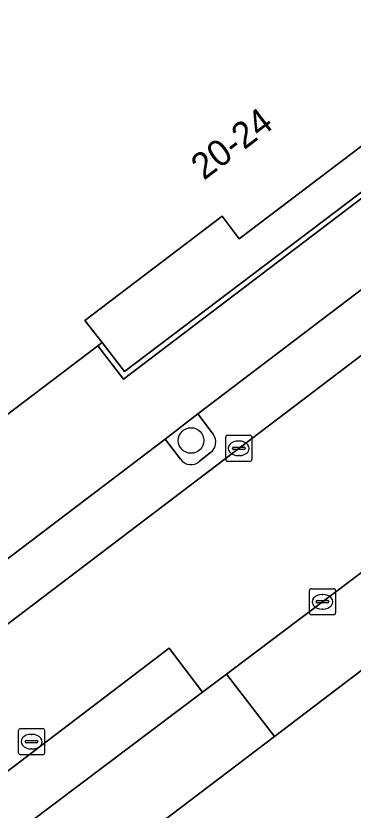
# Model space of a CAD drawing. Extents: x 160030 to 160839, y 385325 to 386450.
# Drawn here: x 160365.28 to 160378.18, y 385960.39 to 385990.8 of the extents above; entities that cross this region are included whole.
import ezdxf

# ---------------------------------------------------------------- set-up
doc = ezdxf.new("R2010")
doc.units = 0
for name, color, linetype in [('IMGEO_Boom', 7, 'Continuous'), ('IMGEO_Erf', 7, 'Continuous'), ('IMGEO_Groenvoorziening', 7, 'Continuous'), ('IMGEO_Kolk', 7, 'Continuous'), ('IMGEO_Muur', 7, 'Continuous'), ('IMGEO_Pand', 7, 'Continuous'), ('IMGEO_Pand_nummerreeks', 7, 'Continuous'), ('IMGEO_Parkeervlak_open', 7, 'Continuous'), ('IMGEO_Rijbaan_lokaal_open', 7, 'Continuous'), ('IMGEO_Rioolput', 7, 'Continuous'), ('IMGEO_Voetpad_open', 7, 'Continuous')]:
    doc.layers.add(name, color=color, linetype=linetype)

msp = doc.modelspace()

# ---------------------------------------------------------------- linework, layer by layer
at = {"layer": 'IMGEO_Boom'}
msp.add_circle((160371.984, 385974.54), 0.489, dxfattribs=at)
at = {"layer": 'IMGEO_Erf'}
msp.add_lwpolyline([(160393.59, 385977.201), (160380.977, 385967.62), (160375.169, 385963.208), (160354.473, 385947.484), (160349.403, 385943.633), (160341.128, 385937.346)], dxfattribs=at)
at = {"layer": 'IMGEO_Groenvoorziening'}
for points in [[(160372.828, 385974.784), (160372.245, 385975.566), (160370.989, 385974.586), (160371.581, 385973.831)], [(160372.305, 385973.747), (160372.726, 385974.075)]]:
    msp.add_lwpolyline(points, dxfattribs=at)
for centre, radius, start, end in [((160372.419, 385974.481), 0.509, 307.0645, 36.5622), ((160371.977, 385974.079), 0.467, 212.0438, 314.7202)]:
    msp.add_arc(centre, radius, start, end, dxfattribs=at)
at = {"layer": 'IMGEO_Kolk'}
for p, q in [((160373.307, 385973.815), (160373.307, 385974.667)), ((160373.382, 385974.741), (160374.234, 385974.741)), ((160374.308, 385974.667), (160374.308, 385973.815)), ((160373.566, 385974.235), (160373.566, 385974.247)), ((160373.609, 385974.284), (160374.007, 385974.284)), ((160373.795, 385974.521), (160373.82, 385974.521)), ((160374.05, 385974.247), (160374.05, 385974.235)), ((160374.004, 385974.198), (160373.606, 385974.198)), ((160373.818, 385973.961), (160373.793, 385973.961)), ((160374.234, 385973.741), (160373.382, 385973.741)), ((160376.51, 385967.939), (160376.51, 385968.791)), ((160376.585, 385968.865), (160377.437, 385968.865)), ((160377.511, 385968.791), (160377.511, 385967.939)), ((160376.998, 385968.645), (160377.023, 385968.645)), ((160376.769, 385968.359), (160376.769, 385968.371)), ((160377.207, 385968.322), (160376.809, 385968.322)), ((160376.812, 385968.408), (160377.21, 385968.408)), ((160377.253, 385968.371), (160377.253, 385968.359)), ((160377.437, 385967.865), (160376.585, 385967.865)), ((160377.021, 385968.085), (160376.996, 385968.085))]:
    msp.add_line(p, q, dxfattribs=at)
for points in [[(160373.307, 385973.815), (160373.307, 385974.667)], [(160373.382, 385974.741), (160374.234, 385974.741)], [(160374.308, 385974.667), (160374.308, 385973.815)], [(160374.234, 385973.741), (160373.382, 385973.741)], [(160376.51, 385967.939), (160376.51, 385968.791)], [(160376.585, 385968.865), (160377.437, 385968.865)], [(160377.511, 385968.791), (160377.511, 385967.939)], [(160377.437, 385967.865), (160376.585, 385967.865)]]:
    msp.add_lwpolyline(points, dxfattribs=at)
for centre, radius, start, end in [((160373.384, 385974.665), 0.0765, 91.552, 178.448), ((160373.384, 385974.665), 0.0765, 91.552, 178.448), ((160374.232, 385974.665), 0.0765, 1.552, 88.448), ((160374.232, 385974.665), 0.0765, 1.552, 88.448), ((160373.606, 385974.244), 0.0403, 85.8775, 175.7526), ((160374.011, 385974.246), 0.0386, 1.7309, 96.639), ((160373.603, 385974.234), 0.0366, 178.938, 274.7102), ((160374.007, 385974.241), 0.043, 264.8664, 352.4533), ((160373.384, 385973.817), 0.0765, 181.552, 268.448), ((160373.384, 385973.817), 0.0765, 181.552, 268.448), ((160374.232, 385973.817), 0.0765, 271.552, 358.448), ((160374.232, 385973.817), 0.0765, 271.552, 358.448), ((160376.587, 385968.789), 0.0765, 91.552, 178.448), ((160376.587, 385968.789), 0.0765, 91.552, 178.448), ((160377.435, 385968.789), 0.0765, 1.552, 88.448), ((160377.435, 385968.789), 0.0765, 1.552, 88.448), ((160376.809, 385968.368), 0.0403, 85.8775, 175.7526), ((160376.806, 385968.358), 0.0366, 178.938, 274.7102), ((160377.21, 385968.365), 0.043, 264.8664, 352.4533), ((160377.214, 385968.37), 0.0386, 1.7309, 96.639), ((160376.587, 385967.941), 0.0765, 181.552, 268.448), ((160376.587, 385967.941), 0.0765, 181.552, 268.448), ((160377.435, 385967.941), 0.0765, 271.552, 358.448), ((160377.435, 385967.941), 0.0765, 271.552, 358.448)]:
    msp.add_arc(centre, radius, start, end, dxfattribs=at)
for centre, major_axis, ratio, start_param, end_param in [((160373.794, 385974.241), (-0.387, 0.002), 0.722429, 4.712389, 7.853982), ((160373.819, 385974.241), (-0.39, 0.002), 0.717154, 1.570796, 4.712389), ((160376.997, 385968.365), (-0.387, 0.002), 0.722429, 4.712389, 7.853982), ((160377.022, 385968.365), (-0.39, 0.002), 0.717154, 1.570796, 4.712389)]:
    msp.add_ellipse(centre, major_axis=major_axis, ratio=ratio, start_param=start_param, end_param=end_param, dxfattribs=at)
at = {"layer": 'IMGEO_Muur'}
msp.add_lwpolyline([(160369.399, 385976.892), (160378.952, 385984.148), (160378.836, 385984.309), (160369.439, 385977.187), (160368.576, 385978.287), (160368.411, 385978.162)], close=True, dxfattribs=at)
at = {"layer": 'IMGEO_Pand'}
msp.add_lwpolyline([(160357.132, 385969.603), (160368.411, 385978.162), (160368.576, 385978.287), (160367.913, 385979.14), (160373.171, 385983.13), (160373.824, 385982.269), (160380.832, 385987.586), (160380.991, 385987.707), (160380.338, 385988.567), (160385.607, 385992.569), (160386.26, 385991.709), (160390.381, 385994.837), (160396.848, 385999.745), (160396.715, 385999.92), (160396.82, 386000), (160400.225, 386002.583), (160400.359, 386002.408), (160402.753, 386004.235), (160402.912, 386004.356), (160395.552, 386014.034)], dxfattribs=at)
at = {"layer": 'IMGEO_Parkeervlak_open'}
for points in [[(160359.957, 385963.714), (160390.263, 385986.741), (160392.64, 385988.555), (160390.001, 385988.825)], [(160381.958, 385981.709), (160381.363, 385982.499), (160372.245, 385975.566), (160372.828, 385974.784)], [(160371.581, 385973.831), (160370.989, 385974.586), (160361.396, 385967.304)], [(160372.726, 385974.075), (160372.305, 385973.747)]]:
    msp.add_lwpolyline(points, dxfattribs=at)
msp.add_lwpolyline([(160365.806, 385959.914), (160372.414, 385964.897), (160371.14, 385966.585), (160353.955, 385953.487), (160352.032, 385952.022), (160353.274, 385950.388)], close=True, dxfattribs=at)
for centre, radius, start, end in [((160372.419, 385974.481), 0.509, 307.0645, 36.5622), ((160371.977, 385974.079), 0.467, 212.0438, 314.7202)]:
    msp.add_arc(centre, radius, start, end, dxfattribs=at)
at = {"layer": 'IMGEO_Rijbaan_lokaal_open'}
for points in [[(160407.063, 385999.441), (160402.912, 386004.356), (160402.753, 386004.235), (160400.359, 386002.408), (160400.225, 386002.583), (160396.82, 386000), (160396.715, 385999.92), (160396.848, 385999.745), (160390.381, 385994.837), (160391.228, 385993.714), (160391.349, 385993.546), (160381.785, 385986.287), (160380.832, 385987.586), (160373.824, 385982.269), (160373.171, 385983.13), (160367.913, 385979.14), (160368.576, 385978.287), (160369.439, 385977.187), (160378.836, 385984.309), (160378.952, 385984.148), (160369.399, 385976.892), (160368.411, 385978.162), (160357.132, 385969.603)], [(160395.112, 385988.396), (160392.837, 385988.551), (160392.64, 385988.555), (160390.263, 385986.741), (160359.957, 385963.714), (160354.853, 385959.852), (160335.37, 385945.037), (160332.879, 385943.015), (160325.513, 385936.326), (160323.295, 385934.312), (160321.054, 385932.279), (160324.349, 385928.333), (160324.413, 385928.386), (160339.117, 385939.628), (160347.562, 385946.047)], [(160361.396, 385967.304), (160370.989, 385974.586), (160372.245, 385975.566), (160381.363, 385982.499), (160382.618, 385983.444), (160389.304, 385988.537)], [(160347.562, 385946.047), (160352.608, 385949.882), (160353.274, 385950.388), (160352.032, 385952.022), (160353.955, 385953.487), (160371.14, 385966.585), (160372.414, 385964.897), (160373.338, 385965.594), (160379.175, 385969.996), (160380.149, 385970.73), (160378.886, 385972.371), (160388.562, 385979.719), (160389.756, 385978.175), (160391.662, 385979.636)]]:
    msp.add_lwpolyline(points, dxfattribs=at)
at = {"layer": 'IMGEO_Rioolput'}
for p, q in [((160365.381, 385962.58), (160365.381, 385963.432)), ((160365.456, 385963.506), (160366.308, 385963.506)), ((160365.869, 385963.286), (160365.894, 385963.286)), ((160366.382, 385963.432), (160366.382, 385962.58)), ((160365.64, 385963), (160365.64, 385963.012)), ((160365.683, 385963.049), (160366.081, 385963.049)), ((160366.124, 385963.012), (160366.124, 385963)), ((160366.078, 385962.963), (160365.68, 385962.963)), ((160365.892, 385962.726), (160365.867, 385962.726)), ((160366.308, 385962.506), (160365.456, 385962.506))]:
    msp.add_line(p, q, dxfattribs=at)
for points in [[(160365.381, 385962.58), (160365.381, 385963.432)], [(160365.456, 385963.506), (160366.308, 385963.506)], [(160366.382, 385963.432), (160366.382, 385962.58)], [(160366.308, 385962.506), (160365.456, 385962.506)]]:
    msp.add_lwpolyline(points, dxfattribs=at)
for centre, radius, start, end in [((160365.458, 385963.43), 0.0765, 91.552, 178.448), ((160365.458, 385963.43), 0.0765, 91.552, 178.448), ((160366.306, 385963.43), 0.0765, 1.552, 88.448), ((160366.306, 385963.43), 0.0765, 1.552, 88.448), ((160365.68, 385963.009), 0.0403, 85.8775, 175.7526), ((160365.677, 385962.999), 0.0366, 178.938, 274.7102), ((160366.081, 385963.006), 0.043, 264.8664, 352.4533), ((160366.085, 385963.011), 0.0386, 1.7309, 96.639), ((160365.458, 385962.582), 0.0765, 181.552, 268.448), ((160365.458, 385962.582), 0.0765, 181.552, 268.448), ((160366.306, 385962.582), 0.0765, 271.552, 358.448), ((160366.306, 385962.582), 0.0765, 271.552, 358.448)]:
    msp.add_arc(centre, radius, start, end, dxfattribs=at)
for centre, major_axis, ratio, start_param, end_param in [((160365.868, 385963.006), (-0.387, 0.002), 0.722429, 4.712389, 7.853982), ((160365.893, 385963.006), (-0.39, 0.002), 0.717154, 1.570796, 4.712389)]:
    msp.add_ellipse(centre, major_axis=major_axis, ratio=ratio, start_param=start_param, end_param=end_param, dxfattribs=at)
at = {"layer": 'IMGEO_Voetpad_open'}
for points in [[(160379.175, 385969.996), (160373.338, 385965.594), (160375.169, 385963.208), (160380.977, 385967.62)], [(160375.169, 385963.208), (160373.338, 385965.594), (160372.414, 385964.897), (160365.806, 385959.914), (160353.274, 385950.388), (160352.608, 385949.882), (160354.473, 385947.484)]]:
    msp.add_lwpolyline(points, close=True, dxfattribs=at)

# ---------------------------------------------------------------- texts
at = {"layer": 'IMGEO_Pand_nummerreeks'}
msp.add_text('20-24', height=1, rotation=37.1907, dxfattribs=at).set_placement((160372.472, 385984.483))

doc.saveas('drawing.dxf')
